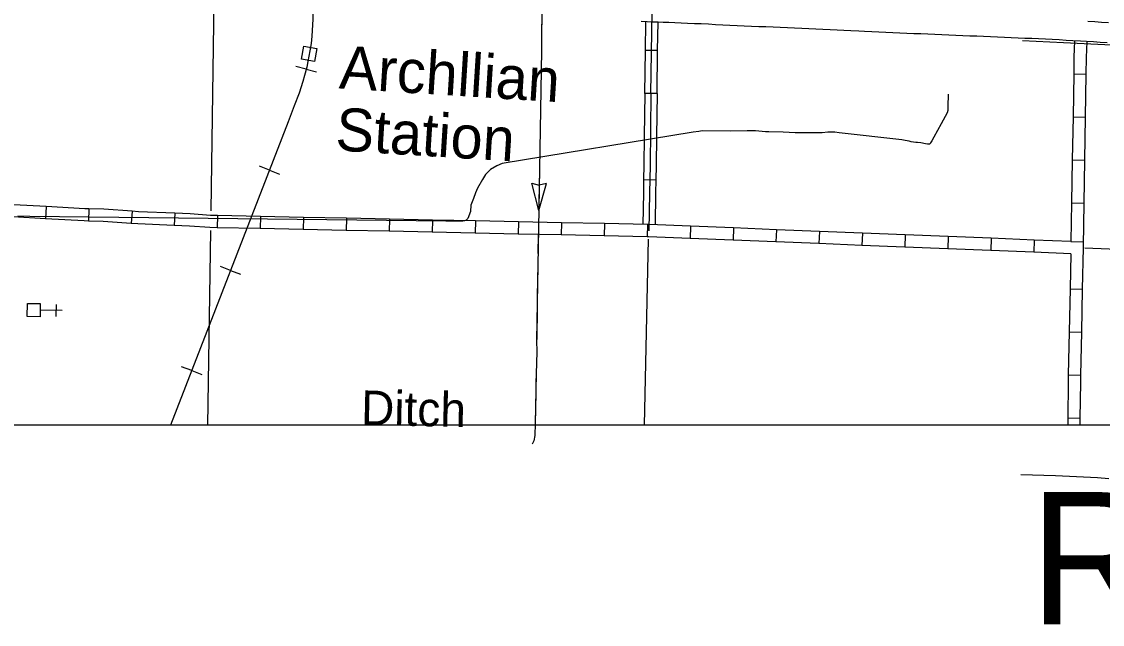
# Model space of a CAD drawing. Extents: x 1366406 to 1373462, y 376856 to 381998.
# Drawn here: x 1369143.5 to 1369358.5, y 379441 to 379560.9 of the extents above; entities that cross this region are included whole.
import ezdxf

# ---------------------------------------------------------------- set-up
doc = ezdxf.new("R2010")
doc.units = 0
for name, color, linetype in [('10', 7, 'Continuous'), ('24', 7, 'Continuous'), ('32', 7, 'Continuous'), ('40', 7, 'Continuous'), ('43', 7, 'Continuous'), ('45', 7, 'Continuous'), ('5', 7, 'Continuous'), ('57', 7, 'Continuous'), ('Default', 7, 'Continuous'), ('R_No Plot', 7, 'Continuous')]:
    doc.layers.add(name, color=color, linetype=linetype)

msp = doc.modelspace()

# ---------------------------------------------------------------- linework, layer by layer
at = {"layer": '10'}
for points in [[(1369273.43, 379560.63), (1369272.24, 379560.68), (1369271.13, 379560.72), (1369270.11, 379560.75), (1369269.21, 379560.78), (1369268.82, 379560.8), (1369267.98, 379560.84), (1369266.74, 379560.9)], [(1369359.44, 379556.65), (1369358.08, 379556.74), (1369356.72, 379556.83), (1369355.36, 379556.92), (1369354.16, 379556.99), (1369352.64, 379557.08), (1369351.28, 379557.15), (1369349.91, 379557.23), (1369348.55, 379557.3), (1369347.19, 379557.36), (1369345.83, 379557.43), (1369344.47, 379557.49), (1369343.11, 379557.54), (1369341.74, 379557.6), (1369340.37, 379557.65), (1369339.01, 379557.71), (1369337.64, 379557.77), (1369336.26, 379557.83), (1369334.89, 379557.89), (1369333.51, 379557.96), (1369332.14, 379558.01), (1369330.76, 379558.07), (1369329.37, 379558.12), (1369327.97, 379558.18), (1369326.58, 379558.24), (1369325.18, 379558.3), (1369323.79, 379558.36), (1369322.39, 379558.42), (1369320.99, 379558.48), (1369319.6, 379558.53), (1369318.2, 379558.58), (1369316.8, 379558.64), (1369315.41, 379558.7), (1369314.01, 379558.76), (1369312.63, 379558.83), (1369311.21, 379558.9), (1369310.03, 379559), (1369308.5, 379559.04), (1369307.1, 379559.11), (1369305.72, 379559.17), (1369304.33, 379559.23), (1369302.93, 379559.3), (1369301.52, 379559.37), (1369300.12, 379559.44), (1369298.7, 379559.5), (1369297.28, 379559.57), (1369295.86, 379559.63), (1369294.44, 379559.69), (1369293.01, 379559.75), (1369291.58, 379559.81), (1369290.15, 379559.87), (1369288.71, 379559.94), (1369287.28, 379560), (1369285.84, 379560.07), (1369284.41, 379560.14), (1369282.98, 379560.2), (1369281.55, 379560.27), (1369280.13, 379560.34), (1369278.72, 379560.41), (1369277.35, 379560.47), (1369276, 379560.53), (1369274.69, 379560.59), (1369273.43, 379560.63)], [(1369355.61, 379560.96), (1369356.98, 379560.87), (1369358.35, 379560.78), (1369359.71, 379560.69)]]:
    msp.add_lwpolyline(points, dxfattribs=at)
at = {"layer": '32'}
for p, q in [((1369270.03, 379555.11), (1369267.6, 379555.14)), ((1369352.81, 379550.48), (1369355.24, 379550.44)), ((1369269.92, 379546.55), (1369267.49, 379546.58)), ((1369352.67, 379541.93), (1369355.1, 379541.89)), ((1369352.52, 379533.37), (1369354.95, 379533.33)), ((1369148.37, 379524.09), (1369148.23, 379521.66)), ((1369156.88, 379523.64), (1369156.81, 379521.21)), ((1369165.47, 379523.16), (1369165.3, 379520.73)), ((1369352.38, 379524.82), (1369354.81, 379524.78)), ((1369173.98, 379522.75), (1369173.87, 379520.32)), ((1369182.49, 379522.31), (1369182.44, 379519.88)), ((1369191.04, 379522.13), (1369190.99, 379519.7)), ((1369199.59, 379521.95), (1369199.54, 379519.52)), ((1369208.15, 379521.77), (1369208.1, 379519.34)), ((1369216.7, 379521.6), (1369216.65, 379519.17)), ((1369225.25, 379521.42), (1369225.2, 379518.99)), ((1369233.8, 379521.24), (1369233.75, 379518.81)), ((1369242.35, 379521.06), (1369242.3, 379518.63)), ((1369250.9, 379520.88), (1369250.85, 379518.45)), ((1369259.46, 379520.7), (1369259.41, 379518.27)), ((1369268.01, 379520.53), (1369267.96, 379518.1)), ((1369276.58, 379520.19), (1369276.48, 379517.76)), ((1369285.12, 379519.84), (1369285.03, 379517.42)), ((1369293.67, 379519.5), (1369293.57, 379517.07)), ((1369302.22, 379519.16), (1369302.12, 379516.73)), ((1369310.76, 379518.81), (1369310.67, 379516.38)), ((1369319.31, 379518.47), (1369319.21, 379516.04)), ((1369327.86, 379518.12), (1369327.76, 379515.7)), ((1369336.4, 379517.78), (1369336.31, 379515.35)), ((1369344.95, 379517.44), (1369344.85, 379515.01)), ((1369352.26, 379517.14), (1369354.68, 379517.1)), ((1369352.08, 379507.72), (1369354.51, 379507.67)), ((1369351.91, 379499.17), (1369354.34, 379499.12)), ((1369351.74, 379490.62), (1369354.17, 379490.57)), ((1369351.63, 379482.05), (1369354.06, 379482.03))]:
    msp.add_line(p, q, dxfattribs=at)
for points in [[(1369268.71, 379546.57), (1369268.92, 379562.82)], [(1369267.6, 379555.14), (1369267.68, 379560.85)], [(1369270.03, 379555.11), (1369270.11, 379560.75)], [(1369352.99, 379557.06), (1369352.86, 379553.82), (1369352.81, 379550.48)], [(1369355.41, 379556.92), (1369355.29, 379553.76), (1369355.24, 379550.44)], [(1369267.49, 379546.58), (1369267.6, 379555.14)], [(1369269.92, 379546.55), (1369270.03, 379555.11)], [(1369352.81, 379550.48), (1369352.67, 379541.93)], [(1369355.24, 379550.44), (1369355.1, 379541.89)], [(1369352.67, 379541.93), (1369352.52, 379533.37)], [(1369355.1, 379541.89), (1369354.95, 379533.33)], [(1369352.52, 379533.37), (1369352.38, 379524.82)], [(1369354.95, 379533.33), (1369354.81, 379524.78)], [(1369148.37, 379524.09), (1369141.96, 379524.45)], [(1369156.88, 379523.64), (1369156.06, 379523.66), (1369148.37, 379524.09)], [(1369165.47, 379523.16), (1369159.84, 379523.55), (1369156.88, 379523.64)], [(1369173.98, 379522.75), (1369166.78, 379523.07), (1369165.47, 379523.16)], [(1369352.38, 379524.82), (1369352.26, 379517.14)], [(1369354.81, 379524.78), (1369354.67, 379516.23)], [(1369148.23, 379521.66), (1369141.82, 379522.02)], [(1369156.81, 379521.21), (1369155.95, 379521.23), (1369148.23, 379521.66)], [(1369165.3, 379520.73), (1369159.72, 379521.12), (1369156.81, 379521.21)], [(1369182.49, 379522.31), (1369181.05, 379522.34), (1369177.03, 379522.62), (1369173.98, 379522.75)], [(1369191.04, 379522.13), (1369182.49, 379522.31)], [(1369199.59, 379521.95), (1369191.04, 379522.13)], [(1369208.15, 379521.77), (1369199.59, 379521.95)], [(1369216.7, 379521.6), (1369208.15, 379521.77)], [(1369225.25, 379521.42), (1369216.7, 379521.6)], [(1369233.8, 379521.24), (1369225.25, 379521.42)], [(1369242.35, 379521.06), (1369233.8, 379521.24)], [(1369250.9, 379520.88), (1369242.35, 379521.06)], [(1369259.46, 379520.7), (1369250.9, 379520.88)], [(1369173.87, 379520.32), (1369166.64, 379520.64), (1369165.3, 379520.73)], [(1369182.44, 379519.88), (1369180.95, 379519.91), (1369176.9, 379520.19), (1369173.87, 379520.32)], [(1369190.99, 379519.7), (1369182.44, 379519.88)], [(1369199.54, 379519.52), (1369190.99, 379519.7)], [(1369208.1, 379519.34), (1369199.54, 379519.52)], [(1369216.65, 379519.17), (1369208.1, 379519.34)], [(1369225.2, 379518.99), (1369216.65, 379519.17)], [(1369233.75, 379518.81), (1369225.2, 379518.99)], [(1369242.3, 379518.63), (1369233.75, 379518.81)], [(1369268.01, 379520.53), (1369259.46, 379520.7)], [(1369276.58, 379520.19), (1369268.32, 379520.52), (1369268.01, 379520.53)], [(1369285.12, 379519.84), (1369276.58, 379520.19)], [(1369293.67, 379519.5), (1369285.12, 379519.84)], [(1369302.22, 379519.16), (1369293.67, 379519.5)], [(1369310.76, 379518.81), (1369302.22, 379519.16)], [(1369319.31, 379518.47), (1369310.76, 379518.81)], [(1369250.85, 379518.45), (1369242.3, 379518.63)], [(1369259.41, 379518.27), (1369250.85, 379518.45)], [(1369267.96, 379518.1), (1369259.41, 379518.27)], [(1369276.48, 379517.76), (1369268.25, 379518.09), (1369267.96, 379518.1)], [(1369285.03, 379517.42), (1369276.48, 379517.76)], [(1369293.57, 379517.07), (1369285.03, 379517.42)], [(1369302.12, 379516.73), (1369293.57, 379517.07)], [(1369310.67, 379516.38), (1369302.12, 379516.73)], [(1369327.86, 379518.12), (1369319.31, 379518.47)], [(1369336.4, 379517.78), (1369327.86, 379518.12)], [(1369344.95, 379517.44), (1369336.4, 379517.78)], [(1369352.26, 379517.14), (1369344.95, 379517.44)], [(1369319.21, 379516.04), (1369310.67, 379516.38)], [(1369327.76, 379515.7), (1369319.21, 379516.04)], [(1369336.31, 379515.35), (1369327.76, 379515.7)], [(1369344.85, 379515.01), (1369336.31, 379515.35)], [(1369352.21, 379514.71), (1369344.85, 379515.01)], [(1369352.21, 379514.71), (1369352.08, 379507.72)], [(1369354.67, 379516.23), (1369354.66, 379515.86), (1369354.51, 379507.67)], [(1369352.08, 379507.72), (1369351.91, 379499.17)], [(1369354.51, 379507.67), (1369354.34, 379499.12)], [(1369351.91, 379499.17), (1369351.74, 379490.62)], [(1369354.34, 379499.12), (1369354.17, 379490.57)], [(1369351.74, 379490.62), (1369351.71, 379489.13), (1369351.63, 379482.05)], [(1369354.17, 379490.57), (1369354.14, 379489.09), (1369354.06, 379482.03)], [(1369351.63, 379482.05), (1369351.62, 379480.59)], [(1369354.06, 379482.03), (1369354.05, 379480.59)]]:
    msp.add_lwpolyline(points, dxfattribs=at)
at = {"layer": '40'}
for p, q in [((1369200.12, 379551.42), (1369198.04, 379551.96)), ((1369200.12, 379551.42), (1369202.19, 379550.89)), ((1369192.82, 379531.34), (1369190.83, 379532.11)), ((1369192.82, 379531.34), (1369194.82, 379530.56)), ((1369185.08, 379511.4), (1369183.09, 379512.18)), ((1369185.08, 379511.4), (1369187.07, 379510.63)), ((1369177.34, 379491.47), (1369175.34, 379492.25)), ((1369177.34, 379491.47), (1369179.33, 379490.7))]:
    msp.add_line(p, q, dxfattribs=at)
msp.add_lwpolyline([(1369202.19, 379746.45), (1369202.14, 379740.09), (1369202.02, 379692.78), (1369201.75, 379646.17), (1369201.66, 379627.26), (1369201.47, 379573.45), (1369201.44, 379561.37), (1369201.24, 379557.99), (1369201.09, 379556.55), (1369200.87, 379555.08), (1369200.45, 379552.93), (1369200.22, 379551.82), (1369199.79, 379550.15), (1369199.44, 379548.99), (1369198.69, 379546.64), (1369197.71, 379544.12), (1369196.56, 379540.97), (1369173.11, 379480.59)], dxfattribs=at)
msp.add_lwpolyline([(1369199.64, 379556), (1369202.25, 379555.55), (1369201.79, 379552.94), (1369199.19, 379553.39)], close=True, dxfattribs=at)
at = {"layer": '43'}
for p, q in [((1369246.37, 379523.34), (1369245.03, 379528.73)), ((1369245.03, 379528.73), (1369246.45, 379528.33)), ((1369246.37, 379523.34), (1369247.91, 379528.68)), ((1369247.91, 379528.68), (1369246.47, 379528.33))]:
    msp.add_line(p, q, dxfattribs=at)
for points in [[(1369245.23, 379626.64), (1369245.2, 379610.46), (1369245.19, 379608.89), (1369245.17, 379607.39), (1369245.23, 379606.4), (1369245.52, 379605.4), (1369245.98, 379604.44), (1369246.32, 379603.89), (1369247.14, 379602.79), (1369247.38, 379602.36), (1369248, 379601.32), (1369248.01, 379601), (1369248.04, 379600.09), (1369247.21, 379571.58), (1369246.96, 379558.56), (1369246.94, 379555.16), (1369246.31, 379519.78), (1369245.96, 379497.45), (1369246, 379495.17), (1369245.85, 379490.83), (1369245.69, 379480.92), (1369245.62, 379478.58), (1369245.39, 379477.47), (1369245.09, 379476.86)], [(1369434.9, 379571.88), (1369434.9, 379568.36), (1369434.74, 379560.59), (1369434.66, 379556.18), (1369434.58, 379554.72), (1369434.43, 379554.22), (1369434.06, 379553.75), (1369433.35, 379553.41), (1369432.98, 379553.28), (1369431.56, 379553.27), (1369403.46, 379554.28), (1369392.81, 379554.72), (1369368.55, 379555.77), (1369350.77, 379556.66), (1369342.6, 379557.05)], [(1369247.03, 379562.23), (1369246.96, 379558.56), (1369246.95, 379557.55)], [(1369327.83, 379546.48), (1369327.76, 379543.97), (1369327.76, 379543.17), (1369327.66, 379542.72), (1369326.45, 379540.58), (1369325.73, 379539.25), (1369324.99, 379537.93), (1369324.57, 379537.16), (1369324.45, 379536.97), (1369324.35, 379536.78), (1369324.27, 379536.61), (1369324.17, 379536.53), (1369324.01, 379536.52), (1369323.75, 379536.53), (1369323.3, 379536.6), (1369322.42, 379536.74), (1369321.72, 379536.85), (1369321.4, 379536.86), (1369320.49, 379537), (1369320.05, 379537.1), (1369319.29, 379537.26), (1369318.62, 379537.36), (1369306.17, 379538.78), (1369305.31, 379538.92), (1369303.92, 379538.86), (1369302.8, 379538.79), (1369297.4, 379538.77), (1369295, 379538.89), (1369292.18, 379538.93), (1369291.51, 379538.96), (1369289.48, 379539.13), (1369287.86, 379539.16), (1369284.62, 379539.07), (1369278.91, 379539.13), (1369278.2, 379539.01), (1369277.1, 379538.89), (1369239.12, 379532.63), (1369238.02, 379532.19), (1369236.79, 379531.48), (1369235.82, 379530.5), (1369235.17, 379529.47), (1369234.22, 379527.75), (1369233.83, 379526.83), (1369233.43, 379525.71), (1369232.89, 379524.36), (1369232.82, 379523.11), (1369232.26, 379521.7), (1369231.95, 379521.42), (1369231.62, 379521.25), (1369231.31, 379521.19), (1369230.74, 379521.17), (1369227.87, 379521.17), (1369145.13, 379522.14), (1369142.77, 379522.17)], [(1369246.49, 379529.75), (1369246.37, 379523.34)], [(1369246.29, 379518.55), (1369246.23, 379514.79)], [(1369246.2, 379512.65), (1369246.1, 379506.23)], [(1369246.07, 379504.1), (1369245.97, 379497.68)], [(1369246, 379495.54), (1369246, 379495.17), (1369245.85, 379490.83), (1369245.82, 379489.13)], [(1369245.79, 379486.99), (1369245.69, 379480.92), (1369245.68, 379480.58)], [(1369359.79, 379469.97), (1369357.51, 379470.15), (1369349.19, 379470.55), (1369342.32, 379470.77)]]:
    msp.add_lwpolyline(points, dxfattribs=at)
at = {"layer": '45'}
msp.add_line((1369267.24, 379529.49), (1369269.67, 379529.44), dxfattribs=at)
for points in [[(1369267.49, 379546.58), (1369267.38, 379538.03)], [(1369268.71, 379546.57), (1369268.52, 379532.28), (1369268.4, 379526.8), (1369268.29, 379519.3)], [(1369269.92, 379546.55), (1369269.81, 379538)], [(1369267.38, 379538.03), (1369267.3, 379532.3), (1369267.24, 379529.49)], [(1369269.81, 379538), (1369269.73, 379532.26), (1369269.67, 379529.44)], [(1369267.24, 379529.49), (1369267.19, 379526.83), (1369267.09, 379520.54)], [(1369269.67, 379529.44), (1369269.62, 379526.78), (1369269.52, 379520.47)]]:
    msp.add_lwpolyline(points, dxfattribs=at)
at = {"layer": '5'}
for points in [[(1369181.19, 379523.25), (1369182.32, 379602.45)], [(1369180.56, 379480.59), (1369181.13, 379519.36)], [(1369268.14, 379517.64), (1369267.38, 379480.59)], [(1369436.09, 379512.5), (1369355, 379515.81)]]:
    msp.add_lwpolyline(points, dxfattribs=at)
at = {"layer": '57'}
for p, q in [((1369150.36, 379504.63), (1369150.31, 379502.2)), ((1369151.55, 379503.4), (1369147.19, 379503.48))]:
    msp.add_line(p, q, dxfattribs=at)
msp.add_lwpolyline([(1369144.69, 379504.84), (1369147.21, 379504.79), (1369147.17, 379502.17), (1369144.64, 379502.21)], close=True, dxfattribs=at)
at = {"layer": 'R_No Plot'}
msp.add_line((1369713.09, 379480.59), (1368990.63, 379480.59), dxfattribs=at)

# ---------------------------------------------------------------- texts
at = {"layer": '24'}
for s, p in [('Archllian', (1369206.54, 379547.6)), ('Station', (1369205.8, 379535.29))]:
    msp.add_text(s, height=8.554, rotation=356.4139, dxfattribs=at).set_placement(p)
at = {"layer": '43'}
msp.add_text('Ditch', height=6.843, rotation=358.7469, dxfattribs=at).set_placement((1369210.98, 379480.7))
at = {"layer": 'Default'}
msp.add_text('R11E', height=26.3, dxfattribs=at).set_placement((1369343.99, 379441))

doc.saveas('drawing.dxf')
